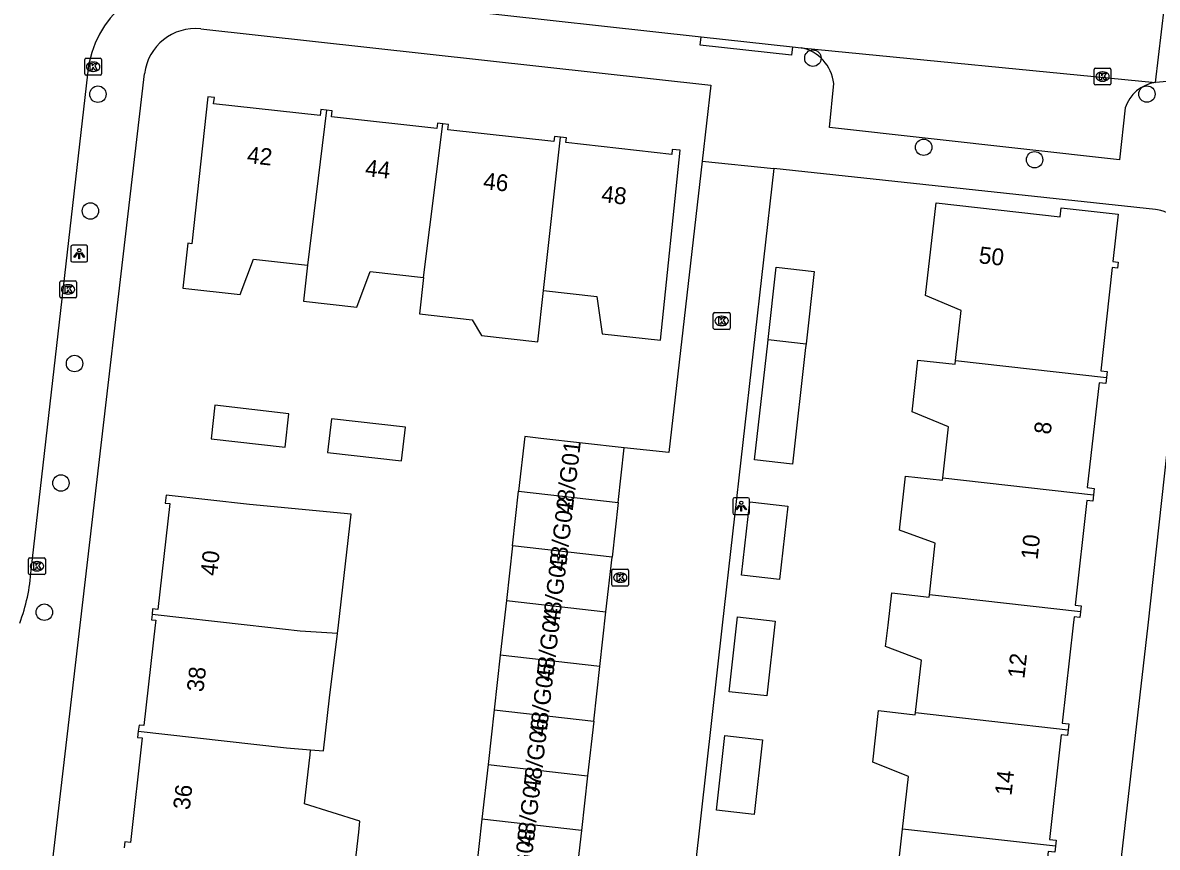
# Model space of a CAD drawing. Extents: x 162398 to 163643, y 386453 to 387397.
# Drawn here: x 162578.5 to 162646, y 386486.8 to 386535.8 of the extents above; entities that cross this region are included whole.
import ezdxf

# ---------------------------------------------------------------- set-up
doc = ezdxf.new("R2010")
doc.units = 0
for name, color, linetype in [('IMGEO_Boom', 7, 'Continuous'), ('IMGEO_Kolk', 7, 'Continuous'), ('IMGEO_Lichtpunt', 7, 'Continuous'), ('IMGEO_Pand', 7, 'Continuous'), ('IMGEO_Pand_nummerreeks', 7, 'Continuous'), ('IMGEO_Rijbaan_lokaal_open', 7, 'Continuous'), ('IMGEO_Voetpad_open', 7, 'Continuous')]:
    doc.layers.add(name, color=color, linetype=linetype)

msp = doc.modelspace()

# ---------------------------------------------------------------- linework, layer by layer
at = {"layer": 'IMGEO_Boom'}
for centre in [(162625.495, 386533.732), (162582.931, 386531.586), (162645.38, 386531.594), (162632.09, 386528.43), (162638.693, 386527.687), (162582.484, 386524.638), (162581.54, 386515.56), (162580.73, 386508.449), (162579.741, 386500.763)]:
    msp.add_circle(centre, 0.489, dxfattribs=at)
at = {"layer": 'IMGEO_Kolk'}
for p, q in [((162582.147, 386532.796), (162582.147, 386533.648)), ((162582.222, 386533.722), (162583.074, 386533.722)), ((162582.635, 386533.502), (162582.66, 386533.502)), ((162583.148, 386533.648), (162583.148, 386532.796)), ((162582.658, 386532.942), (162582.633, 386532.942)), ((162642.238, 386532.21), (162642.238, 386533.062)), ((162642.313, 386533.136), (162643.165, 386533.136)), ((162642.726, 386532.916), (162642.751, 386532.916)), ((162643.239, 386533.062), (162643.239, 386532.21)), ((162583.074, 386532.722), (162582.222, 386532.722)), ((162643.165, 386532.136), (162642.313, 386532.136)), ((162642.749, 386532.356), (162642.724, 386532.356)), ((162580.655, 386519.547), (162580.655, 386520.399)), ((162580.73, 386520.473), (162581.582, 386520.473)), ((162581.143, 386520.253), (162581.168, 386520.253)), ((162581.656, 386520.399), (162581.656, 386519.547)), ((162581.582, 386519.473), (162580.73, 386519.473)), ((162581.166, 386519.693), (162581.141, 386519.693)), ((162619.642, 386518.594), (162620.494, 386518.594)), ((162619.567, 386517.668), (162619.567, 386518.52)), ((162620.055, 386518.374), (162620.08, 386518.374)), ((162620.568, 386518.52), (162620.568, 386517.668)), ((162620.494, 386517.594), (162619.642, 386517.594)), ((162620.078, 386517.814), (162620.053, 386517.814)), ((162578.8, 386503.073), (162578.8, 386503.925)), ((162578.875, 386503.999), (162579.727, 386503.999)), ((162579.288, 386503.779), (162579.313, 386503.779)), ((162579.801, 386503.925), (162579.801, 386503.073)), ((162579.311, 386503.219), (162579.286, 386503.219)), ((162613.525, 386502.396), (162613.525, 386503.248)), ((162613.6, 386503.322), (162614.452, 386503.322)), ((162614.013, 386503.102), (162614.038, 386503.102)), ((162614.526, 386503.248), (162614.526, 386502.396)), ((162579.727, 386502.999), (162578.875, 386502.999)), ((162614.036, 386502.542), (162614.011, 386502.542)), ((162614.452, 386502.322), (162613.6, 386502.322))]:
    msp.add_line(p, q, dxfattribs=at)
for points in [[(162582.147, 386532.796), (162582.147, 386533.648)], [(162582.222, 386533.722), (162583.074, 386533.722)], [(162582.468, 386533.422), (162582.591, 386533.422), (162582.591, 386533.271), (162582.721, 386533.422), (162582.885, 386533.422), (162582.739, 386533.271), (162582.892, 386533.022), (162582.74, 386533.022), (162582.655, 386533.186), (162582.591, 386533.119), (162582.591, 386533.022), (162582.468, 386533.022), (162582.468, 386533.422)], [(162583.148, 386533.648), (162583.148, 386532.796)], [(162642.238, 386532.21), (162642.238, 386533.062)], [(162642.313, 386533.136), (162643.165, 386533.136)], [(162642.559, 386532.836), (162642.682, 386532.836), (162642.682, 386532.685), (162642.812, 386532.836), (162642.976, 386532.836), (162642.83, 386532.685), (162642.983, 386532.436), (162642.831, 386532.436), (162642.746, 386532.6), (162642.682, 386532.533), (162642.682, 386532.436), (162642.559, 386532.436), (162642.559, 386532.836)], [(162643.239, 386533.062), (162643.239, 386532.21)], [(162583.074, 386532.722), (162582.222, 386532.722)], [(162643.165, 386532.136), (162642.313, 386532.136)], [(162580.655, 386519.547), (162580.655, 386520.399)], [(162580.73, 386520.473), (162581.582, 386520.473)], [(162580.976, 386520.173), (162581.099, 386520.173), (162581.099, 386520.022), (162581.229, 386520.173), (162581.393, 386520.173), (162581.247, 386520.022), (162581.4, 386519.773), (162581.248, 386519.773), (162581.163, 386519.937), (162581.099, 386519.87), (162581.099, 386519.773), (162580.976, 386519.773), (162580.976, 386520.173)], [(162581.656, 386520.399), (162581.656, 386519.547)], [(162581.582, 386519.473), (162580.73, 386519.473)], [(162619.642, 386518.594), (162620.494, 386518.594)], [(162619.567, 386517.668), (162619.567, 386518.52)], [(162619.888, 386518.294), (162620.011, 386518.294), (162620.011, 386518.143), (162620.141, 386518.294), (162620.305, 386518.294), (162620.159, 386518.143), (162620.312, 386517.894), (162620.16, 386517.894), (162620.075, 386518.058), (162620.011, 386517.991), (162620.011, 386517.894), (162619.888, 386517.894), (162619.888, 386518.294)], [(162620.568, 386518.52), (162620.568, 386517.668)], [(162620.494, 386517.594), (162619.642, 386517.594)], [(162578.8, 386503.073), (162578.8, 386503.925)], [(162578.875, 386503.999), (162579.727, 386503.999)], [(162579.121, 386503.699), (162579.244, 386503.699), (162579.244, 386503.548), (162579.374, 386503.699), (162579.538, 386503.699), (162579.392, 386503.548), (162579.545, 386503.299), (162579.393, 386503.299), (162579.308, 386503.463), (162579.244, 386503.396), (162579.244, 386503.299), (162579.121, 386503.299), (162579.121, 386503.699)], [(162579.801, 386503.925), (162579.801, 386503.073)], [(162613.525, 386502.396), (162613.525, 386503.248)], [(162613.6, 386503.322), (162614.452, 386503.322)], [(162613.846, 386503.022), (162613.969, 386503.022), (162613.969, 386502.871), (162614.099, 386503.022), (162614.263, 386503.022), (162614.117, 386502.871), (162614.27, 386502.622), (162614.118, 386502.622), (162614.033, 386502.786), (162613.969, 386502.719), (162613.969, 386502.622), (162613.846, 386502.622), (162613.846, 386503.022)], [(162614.526, 386503.248), (162614.526, 386502.396)], [(162579.727, 386502.999), (162578.875, 386502.999)], [(162614.452, 386502.322), (162613.6, 386502.322)]]:
    msp.add_lwpolyline(points, dxfattribs=at)
for centre, start, end in [((162582.224, 386533.646), 91.55205, 178.44795), ((162582.224, 386533.646), 91.55205, 178.44795), ((162583.072, 386533.646), 1.55205, 88.44795), ((162583.072, 386533.646), 1.55205, 88.44795), ((162582.224, 386532.798), 181.55205, 268.44795), ((162582.224, 386532.798), 181.55205, 268.44795), ((162583.072, 386532.798), 271.55205, 358.44795), ((162583.072, 386532.798), 271.55205, 358.44795), ((162642.315, 386533.06), 91.55205, 178.44795), ((162642.315, 386533.06), 91.55205, 178.44795), ((162643.163, 386533.06), 1.55205, 88.44795), ((162643.163, 386533.06), 1.55205, 88.44795), ((162642.315, 386532.212), 181.55205, 268.44795), ((162642.315, 386532.212), 181.55205, 268.44795), ((162643.163, 386532.212), 271.55205, 358.44795), ((162643.163, 386532.212), 271.55205, 358.44795), ((162580.732, 386520.397), 91.55205, 178.44795), ((162580.732, 386520.397), 91.55205, 178.44795), ((162581.58, 386520.397), 1.55205, 88.44795), ((162581.58, 386520.397), 1.55205, 88.44795), ((162580.732, 386519.549), 181.55205, 268.44795), ((162580.732, 386519.549), 181.55205, 268.44795), ((162581.58, 386519.549), 271.55205, 358.44795), ((162581.58, 386519.549), 271.55205, 358.44795), ((162619.644, 386518.518), 91.55205, 178.44795), ((162619.644, 386518.518), 91.55205, 178.44795), ((162620.492, 386518.518), 1.55205, 88.44795), ((162620.492, 386518.518), 1.55205, 88.44795), ((162619.644, 386517.67), 181.55205, 268.44795), ((162619.644, 386517.67), 181.55205, 268.44795), ((162620.492, 386517.67), 271.55205, 358.44795), ((162620.492, 386517.67), 271.55205, 358.44795), ((162578.877, 386503.923), 91.55205, 178.44795), ((162578.877, 386503.923), 91.55205, 178.44795), ((162579.725, 386503.923), 1.55205, 88.44795), ((162579.725, 386503.923), 1.55205, 88.44795), ((162578.877, 386503.075), 181.55205, 268.44795), ((162578.877, 386503.075), 181.55205, 268.44795), ((162579.725, 386503.075), 271.55205, 358.44795), ((162579.725, 386503.075), 271.55205, 358.44795), ((162613.602, 386503.246), 91.55205, 178.44795), ((162613.602, 386503.246), 91.55205, 178.44795), ((162614.45, 386503.246), 1.55205, 88.44795), ((162614.45, 386503.246), 1.55205, 88.44795), ((162613.602, 386502.398), 181.55205, 268.44795), ((162613.602, 386502.398), 181.55205, 268.44795), ((162614.45, 386502.398), 271.55205, 358.44795), ((162614.45, 386502.398), 271.55205, 358.44795)]:
    msp.add_arc(centre, 0.0765, start, end, dxfattribs=at)
for centre, major_axis, ratio, start_param, end_param in [((162582.634, 386533.222), (-0.387, 0.002), 0.722429, 4.712389, 7.853982), ((162582.659, 386533.222), (-0.39, 0.002), 0.717154, 1.570796, 4.712389), ((162642.725, 386532.636), (-0.387, 0.002), 0.722429, 4.712389, 7.853982), ((162642.75, 386532.636), (-0.39, 0.002), 0.717154, 1.570796, 4.712389), ((162581.142, 386519.973), (-0.387, 0.002), 0.722429, 4.712389, 7.853982), ((162581.167, 386519.973), (-0.39, 0.002), 0.717154, 1.570796, 4.712389), ((162620.054, 386518.094), (-0.387, 0.002), 0.722429, 4.712389, 7.853982), ((162620.079, 386518.094), (-0.39, 0.002), 0.717154, 1.570796, 4.712389), ((162579.287, 386503.499), (-0.387, 0.002), 0.722429, 4.712389, 7.853982), ((162579.312, 386503.499), (-0.39, 0.002), 0.717154, 1.570796, 4.712389), ((162614.012, 386502.822), (-0.387, 0.002), 0.722429, 4.712389, 7.853982), ((162614.037, 386502.822), (-0.39, 0.002), 0.717154, 1.570796, 4.712389)]:
    msp.add_ellipse(centre, major_axis=major_axis, ratio=ratio, start_param=start_param, end_param=end_param, dxfattribs=at)
at = {"layer": 'IMGEO_Lichtpunt'}
for p, q in [((162582.222, 386522.6), (162581.414, 386522.6)), ((162582.222, 386522.6), (162581.414, 386522.6)), ((162581.32, 386522.505), (162581.32, 386521.698)), ((162581.32, 386522.505), (162581.32, 386521.698)), ((162582.316, 386521.698), (162582.316, 386522.505)), ((162582.316, 386521.698), (162582.316, 386522.505)), ((162581.414, 386521.604), (162582.222, 386521.604)), ((162581.414, 386521.604), (162582.222, 386521.604)), ((162620.729, 386507.477), (162620.729, 386506.67)), ((162620.729, 386507.477), (162620.729, 386506.67)), ((162621.631, 386507.572), (162620.823, 386507.572)), ((162621.631, 386507.572), (162620.823, 386507.572)), ((162621.725, 386506.67), (162621.725, 386507.477)), ((162621.725, 386506.67), (162621.725, 386507.477)), ((162620.823, 386506.576), (162621.631, 386506.576)), ((162620.823, 386506.576), (162621.631, 386506.576))]:
    msp.add_line(p, q, dxfattribs=at)
for points in [[(162581.694, 386522.169), (162581.733, 386522.141), (162581.545, 386521.879), (162581.507, 386521.906), (162581.694, 386522.169)], [(162581.796, 386522.121), (162581.843, 386522.121), (162581.843, 386521.799), (162581.796, 386521.799), (162581.796, 386522.121)], [(162581.906, 386522.141), (162581.944, 386522.168), (162582.131, 386521.906), (162582.092, 386521.878), (162581.906, 386522.141)], [(162621.103, 386507.141), (162621.142, 386507.113), (162620.954, 386506.851), (162620.916, 386506.878), (162621.103, 386507.141)], [(162621.205, 386507.093), (162621.252, 386507.093), (162621.252, 386506.771), (162621.205, 386506.771), (162621.205, 386507.093)], [(162621.315, 386507.113), (162621.353, 386507.14), (162621.54, 386506.878), (162621.501, 386506.85), (162621.315, 386507.113)]]:
    msp.add_lwpolyline(points, dxfattribs=at)
for centre in [(162581.819, 386522.303), (162621.228, 386507.275)]:
    msp.add_circle(centre, 0.0994, dxfattribs=at)
for centre, start, end in [((162581.414, 386522.505), 90, 180), ((162581.414, 386522.505), 90, 180), ((162582.222, 386522.505), 0, 90), ((162582.222, 386522.505), 0, 90), ((162581.414, 386521.698), 180, 270), ((162581.414, 386521.698), 180, 270), ((162582.222, 386521.698), 270, 0), ((162582.222, 386521.698), 270, 360), ((162620.823, 386507.477), 90, 180), ((162620.823, 386507.477), 90, 180), ((162621.631, 386507.477), 0, 90), ((162621.631, 386507.477), 0, 90), ((162620.823, 386506.67), 180, 270), ((162620.823, 386506.67), 180, 270), ((162621.631, 386506.67), 270, 0), ((162621.631, 386506.67), 270, 360)]:
    msp.add_arc(centre, 0.0946, start, end, dxfattribs=at)
at = {"layer": 'IMGEO_Pand'}
for points in [[(162596.538, 386530.634), (162596.201, 386530.672), (162596.161, 386530.311), (162589.82, 386531.013), (162589.862, 386531.397), (162589.484, 386531.439), (162588.514, 386522.688), (162588.281, 386522.714), (162587.985, 386520.044), (162591.392, 386519.667), (162592.203, 386521.778), (162595.402, 386521.423)], [(162596.538, 386530.634), (162595.402, 386521.423)], [(162603.472, 386529.826), (162603.145, 386529.862), (162603.11, 386529.553), (162596.837, 386530.248), (162596.875, 386530.597), (162596.538, 386530.634)], [(162602.313, 386520.689), (162603.472, 386529.826)], [(162610.468, 386529.029), (162610.113, 386529.068), (162610.08, 386528.764), (162603.766, 386529.464), (162603.802, 386529.789), (162603.472, 386529.826)], [(162609.458, 386519.9), (162610.468, 386529.029)], [(162609.458, 386519.9), (162612.636, 386519.548), (162612.957, 386517.327), (162616.432, 386516.942), (162617.591, 386528.253), (162617.123, 386528.305), (162617.09, 386528.007), (162610.79, 386528.705), (162610.821, 386528.99), (162610.468, 386529.029)], [(162633.993, 386515.736), (162634.328, 386518.709), (162632.204, 386519.606), (162632.825, 386525.119), (162640.221, 386524.286), (162640.283, 386524.832), (162643.668, 386524.451), (162643.35, 386521.631), (162643.667, 386521.595), (162643.626, 386521.234), (162643.319, 386521.268), (162642.628, 386515.128), (162643.007, 386515.085), (162642.967, 386514.73)], [(162595.402, 386521.423), (162595.163, 386519.267), (162598.336, 386518.915), (162599.131, 386521.041), (162602.313, 386520.689)], [(162622.83, 386516.987), (162623.316, 386521.286), (162625.575, 386521.031), (162625.089, 386516.734)], [(162602.313, 386520.689), (162602.072, 386518.508), (162605.212, 386518.16), (162605.775, 386517.223), (162609.121, 386516.853), (162609.458, 386519.9)], [(162625.089, 386516.734), (162625.064, 386516.509), (162624.28, 386509.574), (162622.021, 386509.829), (162622.805, 386516.765), (162622.83, 386516.987)], [(162622.83, 386516.987), (162625.089, 386516.734)], [(162633.223, 386508.757), (162633.564, 386511.789), (162631.402, 386512.696), (162631.748, 386515.77), (162633.969, 386515.52), (162633.993, 386515.736)], [(162633.993, 386515.736), (162642.967, 386514.73)], [(162642.967, 386514.73), (162642.927, 386514.375), (162642.532, 386514.419), (162641.829, 386508.178), (162642.247, 386508.131), (162642.204, 386507.75)], [(162594.305, 386512.576), (162589.9, 386513.074), (162589.674, 386511.072), (162594.079, 386510.574), (162594.305, 386512.576)], [(162601.239, 386511.768), (162596.834, 386512.266), (162596.608, 386510.264), (162601.013, 386509.766), (162601.239, 386511.768)], [(162614.269, 386510.545), (162609.301, 386511.103), (162608.344, 386511.21), (162607.979, 386507.957)], [(162613.904, 386507.293), (162614.269, 386510.545)], [(162632.438, 386501.803), (162632.784, 386504.87), (162630.649, 386505.654), (162631.01, 386508.862), (162633.207, 386508.615), (162633.223, 386508.757)], [(162633.223, 386508.757), (162642.204, 386507.75)], [(162597.201, 386499.488), (162597.258, 386500), (162597.999, 386506.598), (162591.957, 386507.173), (162586.988, 386507.731), (162586.935, 386507.259), (162587.207, 386507.228), (162586.499, 386500.925), (162586.188, 386500.96), (162586.152, 386500.635)], [(162607.615, 386504.705), (162607.979, 386507.957)], [(162607.979, 386507.957), (162613.904, 386507.293)], [(162642.204, 386507.75), (162642.161, 386507.37), (162641.802, 386507.41), (162641.101, 386501.186), (162641.466, 386501.145), (162641.427, 386500.795)], [(162613.904, 386507.293), (162613.539, 386504.04)], [(162623.505, 386502.717), (162621.246, 386502.973), (162621.739, 386507.335), (162623.998, 386507.079), (162623.505, 386502.717)], [(162607.615, 386504.705), (162607.25, 386501.453)], [(162613.539, 386504.04), (162607.615, 386504.705)], [(162613.174, 386500.788), (162613.539, 386504.04)], [(162631.598, 386494.787), (162631.951, 386497.917), (162629.827, 386498.725), (162629.97, 386500), (162630.186, 386501.918), (162632.423, 386501.667), (162632.438, 386501.803)], [(162641.427, 386500.795), (162632.438, 386501.803)], [(162607.25, 386501.453), (162606.885, 386498.2)], [(162607.25, 386501.453), (162613.174, 386500.788)], [(162586.152, 386500.635), (162586.116, 386500.312), (162586.373, 386500.283), (162586.341, 386500), (162585.669, 386494.017), (162585.377, 386494.05), (162585.335, 386493.682)], [(162597.201, 386499.488), (162594.972, 386499.645), (162591.809, 386500), (162586.152, 386500.635)], [(162612.81, 386497.536), (162613.174, 386500.788)], [(162620.511, 386496.033), (162621.013, 386500.485), (162623.249, 386500.236), (162622.747, 386495.784), (162620.511, 386496.033)], [(162641.427, 386500.795), (162641.387, 386500.443), (162641.053, 386500.48), (162640.999, 386500), (162640.34, 386494.156), (162640.722, 386494.113), (162640.683, 386493.768)], [(162595.593, 386492.573), (162596.369, 386492.508), (162596.724, 386495.666), (162597.201, 386499.488)], [(162606.885, 386498.2), (162606.521, 386494.948)], [(162612.81, 386497.536), (162606.885, 386498.2)], [(162612.445, 386494.284), (162612.81, 386497.536)], [(162606.521, 386494.948), (162606.156, 386491.696)], [(162606.521, 386494.948), (162612.445, 386494.284)], [(162630.826, 386487.86), (162631.178, 386490.99), (162629.056, 386491.841), (162629.402, 386494.91), (162631.584, 386494.664), (162631.598, 386494.787)], [(162612.445, 386494.284), (162612.08, 386491.031)], [(162631.598, 386494.787), (162640.683, 386493.768)], [(162585.335, 386493.682), (162585.294, 386493.316), (162585.572, 386493.285), (162584.874, 386487.066), (162584.538, 386487.104), (162584.497, 386486.738)], [(162585.335, 386493.682), (162593.988, 386492.717), (162594.165, 386492.697), (162595.593, 386492.573)], [(162640.683, 386493.768), (162640.644, 386493.42), (162640.279, 386493.462), (162639.578, 386487.24), (162639.98, 386487.194), (162639.94, 386486.838)], [(162619.754, 386488.975), (162620.256, 386493.427), (162622.492, 386493.178), (162621.99, 386488.726), (162619.754, 386488.975)], [(162598.187, 386485.267), (162598.457, 386487.685), (162598.529, 386488.323), (162595.231, 386489.352), (162595.504, 386491.786), (162595.558, 386492.267), (162595.593, 386492.573)], [(162606.156, 386491.696), (162605.791, 386488.444)], [(162606.156, 386491.696), (162612.08, 386491.031)], [(162612.08, 386491.031), (162611.715, 386487.779)], [(162605.791, 386488.444), (162605.426, 386485.191)], [(162611.715, 386487.779), (162605.791, 386488.444)], [(162611.715, 386487.779), (162611.351, 386484.527)], [(162639.94, 386486.838), (162639.899, 386486.478), (162639.501, 386486.522), (162638.789, 386480.196), (162639.154, 386480.155), (162639.112, 386479.78), (162630.607, 386480.737), (162630.578, 386480.48), (162627.846, 386480.787), (162628.218, 386484.09), (162630.444, 386484.469), (162630.826, 386487.86)], [(162639.94, 386486.838), (162630.826, 386487.86)]]:
    msp.add_lwpolyline(points, dxfattribs=at)
at = {"layer": 'IMGEO_Rijbaan_lokaal_open'}
for points in [[(162589.353, 386538.269), (162618.838, 386534.995)], [(162645.885, 386532.284), (162646.614, 386538.331)], [(162618.838, 386534.995), (162624.275, 386534.399)], [(162624.275, 386534.399), (162624.79, 386534.354)], [(162624.79, 386534.354), (162645.885, 386532.284)], [(162578.956, 386503.268), (162582.417, 386533.481)], [(162649.066, 386533.064), (162648.432, 386532.856), (162647.481, 386532.53), (162646.587, 386532.351), (162645.885, 386532.284)], [(162618.897, 386527.607), (162616.92, 386510.257), (162614.269, 386510.545)], [(162618.897, 386527.607), (162623.166, 386527.163)], [(162623.166, 386527.163), (162620.103, 386500), (162617.525, 386477.133)]]:
    msp.add_lwpolyline(points, dxfattribs=at)
for centre, radius, start, end in [((162588.374, 386532.27), 6.079, 80.72897, 168.50655), ((162567.761, 386504.018), 11.22, 339.59389, 356.1671)]:
    msp.add_arc(centre, radius, start, end, dxfattribs=at)
at = {"layer": 'IMGEO_Voetpad_open'}
for points in [[(162589.057, 386535.472), (162619.412, 386532.131), (162618.897, 386527.607)], [(162624.275, 386534.399), (162624.22, 386533.903), (162618.783, 386534.499), (162618.838, 386534.995)], [(162579.329, 386478.218), (162581.874, 386500), (162585.707, 386532.803)], [(162644.081, 386530.77), (162643.752, 386527.675), (162626.483, 386529.596), (162626.737, 386532.221)], [(162647.893, 386522.448), (162647.888, 386522.648), (162647.865, 386522.847), (162647.825, 386523.043), (162647.767, 386523.235), (162647.692, 386523.42), (162647.601, 386523.599), (162647.495, 386523.768), (162647.373, 386523.928), (162647.238, 386524.075), (162647.091, 386524.211), (162646.931, 386524.332), (162646.762, 386524.439), (162646.584, 386524.53), (162646.398, 386524.605), (162646.206, 386524.663), (162646.01, 386524.704), (162645.895, 386524.719), (162623.166, 386527.163)], [(162647.893, 386522.448), (162647.88, 386522.248), (162645.441, 386500), (162642.901, 386477.877), (162642.817, 386477.198)]]:
    msp.add_lwpolyline(points, dxfattribs=at)
for centre, radius, start, end in [((162588.723, 386532.455), 3.036, 83.67772, 173.4121), ((162624.302, 386531.953), 2.45, 6.27304, 78.50655), ((162646.204, 386530.073), 2.234, 98.19723, 161.81262)]:
    msp.add_arc(centre, radius, start, end, dxfattribs=at)

# ---------------------------------------------------------------- texts
at = {"layer": 'IMGEO_Pand_nummerreeks'}
for s, rotation, p in [('42', 353.70962, (162591.773, 386527.498)), ('44', 353.70962, (162598.805, 386526.723)), ('46', 353.70962, (162605.835, 386525.948)), ('48', 353.70962, (162612.868, 386525.172)), ('50', 353.57395, (162635.337, 386521.536)), ('8', 83.57317, (162639.646, 386511.31)), ('48/G01', 83.30072, (162611.171, 386506.552)), ('48/G02', 83.30072, (162610.772, 386503.155)), ('10', 83.57394, (162638.866, 386503.853)), ('40', 83.59098, (162590.021, 386502.893)), ('48/G03', 83.30072, (162610.387, 386499.88)), ('48/G04', 83.30072, (162610.002, 386496.599)), ('12', 83.70605, (162638.083, 386496.784)), ('48/G05', 83.30072, (162609.617, 386493.317)), ('38', 83.39401, (162589.207, 386495.986)), ('48/G06', 83.30072, (162609.231, 386490.036)), ('48/G07', 83.30072, (162608.846, 386486.755)), ('14', 83.70605, (162637.315, 386489.819)), ('36', 83.39401, (162588.393, 386488.971)), ('48/G08', 83.30072, (162608.461, 386483.477))]:
    msp.add_text(s, height=1, rotation=rotation, dxfattribs=at).set_placement(p)

doc.saveas('drawing.dxf')
